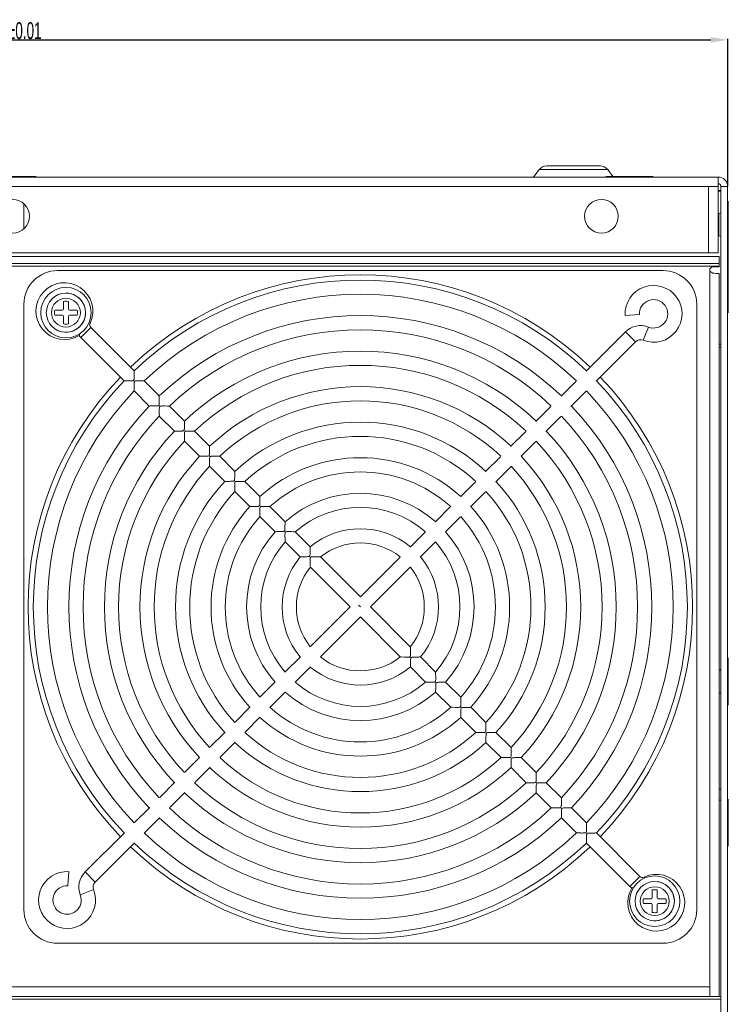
# Model space of a CAD drawing. Header units: millimetres. Extents: x -473 to 23648, y -382 to 1866.
# Tile 524 of 607: x 16576 to 16702, y 85 to 260. Entities that reach past the tile are written whole.
import ezdxf

# ---------------------------------------------------------------- set-up
doc = ezdxf.new("R2010")
doc.units = ezdxf.units.MM
doc.header["$LTSCALE"] = 80
doc.header["$PDMODE"] = 3
doc.header["$PDSIZE"] = 0.3
doc.layers.get('0').update_dxf_attribs({"linetype": 'CONTINUOUS'})
doc.layers.get('DEFPOINTS').update_dxf_attribs({"linetype": 'CONTINUOUS'})
doc.styles.get("Standard").update_dxf_attribs({"font": 'technic_.ttf', "width": 0.7})
doc.dimstyles.get("Standard").update_dxf_attribs({"dimtxt": 3, "dimasz": 3, "dimexe": 0.18, "dimexo": 0.0625, "dimgap": 0.09, "dimtad": 1, "dimdsep": 46, "dimtxsty": 'STANDARD', "dimcen": 0.09, "dimadec": 0, "dimazin": 0, "dimtol": 1, "dimtp": 0.01, "dimtm": 0.01, "dimtfac": 1, "dimtofl": 0, "dimtmove": 0, "dimatfit": 3, "dimfxl": 1, "dimtolj": 1, "dimarcsym": 0})

# ---------------------------------------------------------------- blocks, each defined once
blk = doc.blocks.new('*D119')
at = {"color": 0, "lineweight": -2, "transparency": 16777216}
for p, q in [((16446.85, 230.78), (16446.85, 257.07)), ((16449.85, 256.89), (16698.85, 256.89)), ((16701.85, 230.78), (16701.85, 257.07))]:
    blk.add_line(p, q, dxfattribs=at)
at = {"color": 0, "lineweight": 0, "transparency": 16777216}
for points in [[(16449.85, 257.39), (16449.85, 256.39), (16446.85, 256.89)], [(16698.85, 257.39), (16698.85, 256.39), (16701.85, 256.89)]]:
    blk.add_solid(points, dxfattribs=at)
at = {"layer": 'DEFPOINTS', "color": 0, "lineweight": 0, "transparency": 16777216}
for p in [(16701.85, 256.89), (16446.85, 230.72), (16701.85, 230.72)]:
    blk.add_point(p, dxfattribs=at)
at = {"color": 0, "lineweight": 0, "transparency": 16777216, "insert": (16574.35, 258.52), "char_height": 3, "attachment_point": 5}
blk.add_mtext('\\A1;255±0.01', dxfattribs=at)

msp = doc.modelspace()

# ---------------------------------------------------------------- linework, layer by layer
at = {"linetype": 'Continuous', "lineweight": 0}
for p, q in [((16667.245, 232.416), (16668.235, 233.736)), ((16680.455, 233.736), (16668.235, 233.736)), ((16679.095, 234.416), (16669.595, 234.416)), ((16681.358, 232.533), (16680.455, 233.736)), ((16448.545, 232.416), (16700.145, 232.416)), ((16570.145, 232.533), (16578.545, 232.533)), ((16578.343, 232.416), (16578.545, 232.533)), ((16680.145, 232.533), (16688.545, 232.533)), ((16680.348, 232.416), (16680.145, 232.533)), ((16688.343, 232.416), (16688.545, 232.533)), ((16700.145, 218.916), (16700.145, 232.416)), ((16448.545, 230.716), (16700.145, 230.716)), ((16698.445, 218.916), (16698.445, 230.716)), ((16700.645, 67.916), (16700.645, 230.716)), ((16700.645, 230.716), (16701.845, 230.716)), ((16701.845, 67.916), (16701.845, 230.716)), ((16700.595, 230.016), (16700.145, 230.016)), ((16700.145, 229.87), (16700.595, 229.87)), ((16576.345, 223.27), (16576.345, 227.562)), ((16701.845, 227.914), (16701.962, 228.116)), ((16701.962, 208.216), (16701.962, 228.116)), ((16700.145, 225.916), (16700.262, 225.916)), ((16700.262, 221.916), (16700.262, 225.916)), ((16700.145, 221.916), (16700.262, 221.916)), ((16701.845, 219.918), (16701.962, 219.716)), ((16448.345, 218.216), (16700.345, 218.216)), ((16448.545, 218.916), (16700.145, 218.916)), ((16700.345, 218.216), (16700.345, 217.016)), ((16448.345, 217.016), (16700.345, 217.016)), ((16448.345, 216.516), (16700.345, 216.516)), ((16700.345, 216.416), (16699.245, 216.416)), ((16700.345, 216.416), (16700.345, 217.016)), ((16690.345, 215.716), (16582.345, 215.716)), ((16698.645, 86.216), (16698.645, 215.816)), ((16700.345, 215.216), (16699.715, 215.216)), ((16700.345, 215.216), (16700.345, 86.216)), ((16701.845, 212.085), (16701.962, 211.883)), ((16576.345, 209.716), (16576.345, 101.716)), ((16696.345, 101.716), (16696.345, 209.716)), ((16701.845, 208.418), (16701.962, 208.216)), ((16700.595, 202.581), (16700.345, 202.581)), ((16700.595, 202.083), (16700.345, 202.083)), ((16701.845, 146.414), (16701.962, 146.616)), ((16701.962, 138.216), (16701.962, 146.616)), ((16701.845, 138.418), (16701.962, 138.216)), ((16700.595, 123.216), (16700.345, 123.216)), ((16700.595, 121.216), (16700.345, 121.216)), ((16701.845, 121.214), (16701.962, 121.416)), ((16701.962, 113.016), (16701.962, 121.416)), ((16701.845, 113.218), (16701.962, 113.016)), ((16582.345, 95.716), (16690.345, 95.716)), ((16450.045, 87.916), (16698.645, 87.916)), ((16448.345, 86.216), (16700.345, 86.216)), ((16700.345, 86.216), (16700.595, 86.216)), ((16700.595, 85.716), (16448.095, 85.716))]:
    msp.add_line(p, q, dxfattribs=at)
at = {"color": 0, "linetype": 'Continuous', "lineweight": 0}
for p, q in [((16698.645, 86.216), (16698.645, 215.816)), ((16576.345, 209.716), (16576.345, 101.716)), ((16583.405, 208.856), (16583.405, 210.218)), ((16584.285, 210.218), (16584.285, 208.856)), ((16696.345, 101.716), (16696.345, 209.716)), ((16581.843, 208.656), (16583.205, 208.656)), ((16583.205, 207.776), (16581.843, 207.776)), ((16583.405, 206.214), (16583.405, 207.576)), ((16584.285, 207.576), (16584.285, 206.214)), ((16584.485, 208.656), (16585.848, 208.656)), ((16585.848, 207.776), (16584.485, 207.776)), ((16686.108, 207.863), (16683.577, 207.715)), ((16588.272, 205.582), (16586.479, 203.789)), ((16588.148, 206.304), (16587.938, 206.404)), ((16596.016, 197.838), (16588.272, 205.582)), ((16687.713, 205.65), (16686.787, 203.289)), ((16585.696, 205.168), (16585.649, 205.242)), ((16586.304, 204.217), (16586.187, 204.4)), ((16586.479, 203.789), (16594.223, 196.045)), ((16683.635, 204.799), (16676.623, 197.786)), ((16683.635, 204.799), (16685.428, 203.006)), ((16678.416, 195.994), (16685.428, 203.006)), ((16597.501, 196.044), (16597.045, 196.051)), ((16600.499, 193.355), (16597.809, 196.045)), ((16674.83, 195.994), (16672.168, 193.332)), ((16596.017, 194.252), (16598.707, 191.562)), ((16673.9, 191.478), (16676.623, 194.201)), ((16601.961, 191.561), (16601.469, 191.569)), ((16604.983, 188.871), (16602.293, 191.561)), ((16670.32, 191.484), (16667.638, 188.801)), ((16600.5, 189.769), (16603.19, 187.078)), ((16669.431, 187.009), (16672.113, 189.691)), ((16606.444, 187.078), (16605.952, 187.087)), ((16609.467, 184.387), (16606.777, 187.078)), ((16665.849, 187.013), (16663.146, 184.31)), ((16604.984, 185.285), (16607.674, 182.594)), ((16665.006, 182.584), (16667.642, 185.22)), ((16608.118, 182.604), (16608.556, 182.605)), ((16610.928, 182.594), (16610.435, 182.604)), ((16613.952, 179.902), (16611.261, 182.593)), ((16661.357, 182.521), (16658.685, 179.849)), ((16609.468, 180.8), (16612.159, 178.109)), ((16660.478, 178.056), (16663.217, 180.795)), ((16612.601, 178.12), (16613.038, 178.122)), ((16618.438, 175.416), (16615.746, 178.108)), ((16656.892, 178.056), (16654.243, 175.406)), ((16613.954, 176.315), (16616.645, 173.623)), ((16655.981, 173.559), (16658.685, 176.263)), ((16617.085, 173.636), (16617.521, 173.639)), ((16622.927, 170.927), (16620.233, 173.621)), ((16652.442, 173.606), (16649.737, 170.901)), ((16618.441, 171.828), (16621.134, 169.134)), ((16651.53, 169.108), (16654.193, 171.771)), ((16627.422, 166.432), (16624.724, 169.13)), ((16647.917, 169.081), (16645.221, 166.385)), ((16622.931, 167.338), (16625.629, 164.639)), ((16647.014, 164.592), (16649.734, 167.312)), ((16629.04, 164.636), (16628.541, 164.659)), ((16636.345, 157.509), (16629.224, 164.63)), ((16643.428, 164.592), (16636.345, 157.509)), ((16627.431, 162.838), (16634.552, 155.716)), ((16638.138, 155.716), (16645.221, 162.799)), ((16634.552, 155.716), (16627.469, 148.633)), ((16636.003, 156.059), (16636.345, 155.716)), ((16636.003, 156.059), (16636.345, 155.716)), ((16645.26, 148.595), (16638.138, 155.716)), ((16629.262, 146.84), (16636.345, 153.923)), ((16636.345, 153.923), (16643.467, 146.802)), ((16625.677, 146.84), (16622.957, 144.12)), ((16643.655, 146.796), (16644.158, 146.772)), ((16646.621, 146.771), (16646.182, 146.762)), ((16649.76, 144.095), (16647.062, 146.793)), ((16624.774, 142.351), (16627.469, 145.047)), ((16645.269, 145), (16647.967, 142.302)), ((16621.161, 142.324), (16618.498, 139.661)), ((16648.285, 142.296), (16648.749, 142.281)), ((16654.25, 139.604), (16651.556, 142.298)), ((16620.248, 137.826), (16622.954, 140.532)), ((16649.764, 140.505), (16652.457, 137.811)), ((16616.709, 137.873), (16614.005, 135.169)), ((16652.772, 137.808), (16653.233, 137.796)), ((16658.737, 135.117), (16656.045, 137.809)), ((16615.798, 133.376), (16618.448, 136.026)), ((16654.252, 136.016), (16656.944, 133.324)), ((16612.213, 133.376), (16609.474, 130.637)), ((16657.256, 133.323), (16657.716, 133.312)), ((16663.222, 130.632), (16660.531, 133.323)), ((16611.334, 128.912), (16614.005, 131.583)), ((16658.739, 131.53), (16661.43, 128.839)), ((16607.685, 128.848), (16605.048, 126.212)), ((16661.74, 128.838), (16662.199, 128.829)), ((16667.707, 126.147), (16665.016, 128.838)), ((16606.841, 124.419), (16609.545, 127.123)), ((16663.223, 127.045), (16665.914, 124.355)), ((16603.26, 124.424), (16600.578, 121.741)), ((16666.223, 124.355), (16666.681, 124.346)), ((16672.191, 121.664), (16669.5, 124.354)), ((16602.37, 119.948), (16605.053, 122.631)), ((16667.708, 122.561), (16670.398, 119.871)), ((16598.791, 119.954), (16596.068, 117.231)), ((16670.706, 119.871), (16671.164, 119.864)), ((16676.674, 117.18), (16673.984, 119.87)), ((16597.861, 115.439), (16600.522, 118.1)), ((16672.191, 118.077), (16674.881, 115.387)), ((16594.275, 115.439), (16587.263, 108.426)), ((16675.193, 115.388), (16675.655, 115.381)), ((16686.212, 107.643), (16678.467, 115.387)), ((16589.056, 106.634), (16596.068, 113.646)), ((16676.674, 113.594), (16684.419, 105.85)), ((16584.199, 105.953), (16584.346, 108.485)), ((16587.263, 108.426), (16589.056, 106.634)), ((16686.212, 107.643), (16684.419, 105.85)), ((16686.933, 107.519), (16687.023, 107.33)), ((16684.846, 105.675), (16685.019, 105.564)), ((16586.412, 104.348), (16588.772, 105.274)), ((16685.797, 105.067), (16685.857, 105.028)), ((16686.843, 103.656), (16688.205, 103.656)), ((16688.405, 103.856), (16688.405, 105.218)), ((16689.285, 105.218), (16689.285, 103.856)), ((16689.485, 103.656), (16690.848, 103.656)), ((16688.205, 102.776), (16686.843, 102.776)), ((16688.405, 101.214), (16688.405, 102.576)), ((16689.285, 102.576), (16689.285, 101.214)), ((16690.848, 102.776), (16689.485, 102.776)), ((16582.345, 95.716), (16690.345, 95.716))]:
    msp.add_line(p, q, dxfattribs=at)
at = {"linetype": 'Continuous', "lineweight": 0}
for points in [[(16698.645, 215.816), (16698.693, 215.645), (16698.824, 215.496)], [(16698.824, 215.496), (16699.008, 215.378), (16699.227, 215.292), (16699.467, 215.237), (16699.715, 215.216)]]:
    msp.add_lwpolyline(points, dxfattribs=at)
at = {"color": 0, "linetype": 'Continuous', "lineweight": 0}
for points in [[(16594.669, 196.053), (16594.966, 196.052), (16595.107, 196.052), (16595.238, 196.054), (16595.36, 196.056), (16595.475, 196.06), (16595.582, 196.064), (16595.681, 196.07), (16595.773, 196.08), (16595.857, 196.098), (16595.927, 196.137), (16595.965, 196.208), (16595.982, 196.292), (16595.991, 196.38), (16595.997, 196.476), (16596.002, 196.58), (16596.005, 196.694), (16596.008, 196.819), (16596.009, 196.954), (16596.009, 197.095)], [(16596.009, 197.095), (16596.008, 197.393), (16596.009, 197.542), (16596.011, 197.68), (16596.014, 197.79), (16596.016, 197.838)], [(16594.223, 196.045), (16594.271, 196.047), (16594.38, 196.051), (16594.519, 196.052), (16594.669, 196.053)], [(16597.045, 196.051), (16596.902, 196.052), (16596.767, 196.052), (16596.643, 196.051), (16596.527, 196.048), (16596.418, 196.044), (16596.317, 196.038), (16596.223, 196.027), (16596.138, 196.006), (16596.074, 195.959), (16596.043, 195.883), (16596.029, 195.796), (16596.021, 195.704), (16596.016, 195.608), (16596.012, 195.503), (16596.01, 195.39), (16596.009, 195.268), (16596.009, 195.136), (16596.011, 194.996), (16596.016, 194.7)], [(16597.809, 196.045), (16597.759, 196.044), (16597.644, 196.043), (16597.501, 196.044)], [(16596.016, 194.7), (16596.018, 194.55), (16596.019, 194.411), (16596.018, 194.3), (16596.017, 194.252)], [(16600.492, 192.616), (16600.491, 192.912), (16600.492, 193.061), (16600.494, 193.198), (16600.497, 193.308), (16600.499, 193.355)], [(16598.707, 191.562), (16598.754, 191.564), (16598.864, 191.567), (16599.002, 191.57), (16599.152, 191.57)], [(16599.152, 191.57), (16599.45, 191.57), (16599.591, 191.57), (16599.723, 191.572), (16599.846, 191.574), (16599.961, 191.578), (16600.068, 191.582), (16600.168, 191.589), (16600.259, 191.598), (16600.342, 191.616), (16600.411, 191.657), (16600.448, 191.729), (16600.464, 191.812), (16600.473, 191.901), (16600.479, 191.997), (16600.484, 192.101), (16600.487, 192.216), (16600.49, 192.34), (16600.491, 192.474), (16600.492, 192.616)], [(16601.469, 191.569), (16601.317, 191.57), (16601.174, 191.569), (16601.042, 191.567), (16600.92, 191.563), (16600.806, 191.556), (16600.701, 191.544), (16600.604, 191.517), (16600.538, 191.443), (16600.513, 191.336), (16600.503, 191.217), (16600.496, 191.086), (16600.493, 190.946), (16600.491, 190.797), (16600.492, 190.638), (16600.494, 190.47)], [(16602.293, 191.561), (16602.239, 191.56), (16602.115, 191.56), (16601.961, 191.561)], [(16600.494, 190.47), (16600.5, 190.119), (16600.502, 189.955), (16600.501, 189.825), (16600.5, 189.769)], [(16603.635, 187.087), (16603.933, 187.087), (16604.073, 187.088), (16604.205, 187.089), (16604.328, 187.092), (16604.443, 187.095), (16604.55, 187.1), (16604.65, 187.107), (16604.741, 187.116), (16604.824, 187.134), (16604.893, 187.175), (16604.93, 187.247), (16604.946, 187.33), (16604.956, 187.419), (16604.962, 187.515), (16604.966, 187.619), (16604.97, 187.733), (16604.972, 187.858), (16604.974, 187.992), (16604.974, 188.429)], [(16604.974, 188.429), (16604.975, 188.578), (16604.977, 188.715), (16604.981, 188.824), (16604.983, 188.871)], [(16603.19, 187.078), (16603.238, 187.081), (16603.347, 187.084), (16603.485, 187.086), (16603.635, 187.087)], [(16605.952, 187.087), (16605.799, 187.088), (16605.656, 187.087), (16605.524, 187.085), (16605.402, 187.081), (16605.288, 187.074), (16605.183, 187.062), (16605.086, 187.034), (16605.02, 186.961), (16604.996, 186.854), (16604.985, 186.734), (16604.979, 186.604), (16604.975, 186.464), (16604.974, 186.315), (16604.974, 186.156), (16604.977, 185.987)], [(16606.777, 187.078), (16606.723, 187.077), (16606.599, 187.076), (16606.444, 187.078)], [(16604.977, 185.987), (16604.983, 185.636), (16604.985, 185.472), (16604.985, 185.341), (16604.984, 185.285)], [(16608.556, 182.605), (16608.688, 182.607), (16608.811, 182.609), (16608.925, 182.613), (16609.032, 182.618), (16609.132, 182.624), (16609.223, 182.634), (16609.306, 182.652), (16609.375, 182.693), (16609.412, 182.764), (16609.429, 182.848), (16609.438, 182.937), (16609.444, 183.032), (16609.448, 183.137), (16609.452, 183.251), (16609.455, 183.375), (16609.456, 183.509), (16609.457, 183.946)], [(16609.457, 183.946), (16609.459, 184.095), (16609.461, 184.232), (16609.465, 184.34), (16609.467, 184.387)], [(16607.674, 182.594), (16607.721, 182.597), (16607.83, 182.6), (16607.968, 182.603), (16608.118, 182.604)], [(16610.435, 182.604), (16610.282, 182.605), (16610.139, 182.605), (16610.007, 182.602), (16609.885, 182.598), (16609.77, 182.592), (16609.665, 182.58), (16609.568, 182.552), (16609.502, 182.479), (16609.478, 182.371), (16609.467, 182.252), (16609.461, 182.121), (16609.458, 181.981), (16609.456, 181.832), (16609.457, 181.673), (16609.46, 181.504)], [(16609.46, 181.504), (16609.467, 181.152), (16609.469, 180.988), (16609.469, 180.857), (16609.468, 180.8)], [(16611.261, 182.593), (16611.207, 182.592), (16611.083, 182.592), (16610.928, 182.594)], [(16613.038, 178.122), (16613.17, 178.124), (16613.293, 178.127), (16613.407, 178.131), (16613.515, 178.136), (16613.614, 178.142), (16613.705, 178.152), (16613.788, 178.17), (16613.857, 178.211), (16613.894, 178.282), (16613.911, 178.366), (16613.92, 178.454), (16613.926, 178.55), (16613.931, 178.654), (16613.935, 178.768), (16613.937, 178.893), (16613.939, 179.027), (16613.941, 179.463)], [(16613.941, 179.463), (16613.943, 179.611), (16613.945, 179.747), (16613.949, 179.856), (16613.952, 179.902)], [(16612.159, 178.109), (16612.206, 178.112), (16612.314, 178.116), (16612.452, 178.119), (16612.601, 178.12)], [(16615.412, 178.11), (16615.079, 178.118), (16614.918, 178.121), (16614.764, 178.123), (16614.621, 178.122), (16614.489, 178.12), (16614.367, 178.116), (16614.253, 178.11), (16614.147, 178.098), (16614.05, 178.07), (16613.984, 177.997), (16613.96, 177.889), (16613.949, 177.77), (16613.943, 177.639), (16613.94, 177.499), (16613.939, 177.349), (16613.94, 177.19), (16613.943, 177.021)], [(16615.746, 178.108), (16615.692, 178.107), (16615.567, 178.108), (16615.412, 178.11)], [(16613.943, 177.021), (16613.951, 176.668), (16613.954, 176.503), (16613.954, 176.372), (16613.954, 176.315)], [(16617.521, 173.639), (16617.653, 173.641), (16617.776, 173.644), (16617.89, 173.648), (16617.997, 173.653), (16618.096, 173.66), (16618.187, 173.67), (16618.271, 173.688), (16618.339, 173.728), (16618.376, 173.8), (16618.393, 173.883), (16618.402, 173.972), (16618.408, 174.067), (16618.413, 174.171), (16618.417, 174.285), (16618.42, 174.41), (16618.423, 174.543), (16618.426, 174.979)], [(16618.426, 174.979), (16618.428, 175.126), (16618.431, 175.262), (16618.435, 175.37), (16618.438, 175.416)], [(16616.645, 173.623), (16616.692, 173.626), (16616.8, 173.63), (16616.936, 173.634), (16617.085, 173.636)], [(16619.897, 173.625), (16619.563, 173.634), (16619.401, 173.637), (16619.248, 173.639), (16619.104, 173.639), (16618.972, 173.638), (16618.849, 173.634), (16618.735, 173.627), (16618.629, 173.616), (16618.532, 173.588), (16618.466, 173.514), (16618.442, 173.407), (16618.431, 173.287), (16618.426, 173.156), (16618.423, 173.016), (16618.422, 172.866), (16618.423, 172.706), (16618.427, 172.537)], [(16618.427, 172.537), (16618.436, 172.183), (16618.44, 172.017), (16618.441, 171.885), (16618.441, 171.828)], [(16620.233, 173.621), (16620.178, 173.62), (16620.053, 173.622), (16619.897, 173.625)], [(16622.908, 170.17), (16622.911, 170.473), (16622.914, 170.626), (16622.918, 170.767), (16622.924, 170.879), (16622.927, 170.927)], [(16621.134, 169.134), (16621.183, 169.138), (16621.295, 169.143), (16621.437, 169.147), (16621.59, 169.15)], [(16621.59, 169.15), (16621.894, 169.154), (16622.037, 169.156), (16622.171, 169.159), (16622.295, 169.162), (16622.41, 169.167), (16622.518, 169.173), (16622.617, 169.181), (16622.708, 169.194), (16622.788, 169.221), (16622.844, 169.28), (16622.869, 169.363), (16622.881, 169.452), (16622.889, 169.548), (16622.894, 169.652), (16622.899, 169.766), (16622.903, 169.891), (16622.906, 170.027), (16622.908, 170.17)], [(16624.384, 169.137), (16624.048, 169.148), (16623.886, 169.153), (16623.731, 169.156), (16623.588, 169.156), (16623.455, 169.155), (16623.332, 169.151), (16623.218, 169.145), (16623.112, 169.134), (16623.014, 169.106), (16622.948, 169.032), (16622.924, 168.924), (16622.914, 168.804), (16622.908, 168.673), (16622.906, 168.532), (16622.905, 168.382), (16622.907, 168.222), (16622.912, 168.052), (16622.924, 167.696)], [(16624.724, 169.13), (16624.668, 169.13), (16624.542, 169.133), (16624.384, 169.137)], [(16622.924, 167.696), (16622.928, 167.529), (16622.931, 167.396), (16622.931, 167.338)], [(16626.089, 164.661), (16626.399, 164.668), (16626.544, 164.671), (16626.681, 164.675), (16626.806, 164.68), (16626.922, 164.686), (16627.029, 164.692), (16627.129, 164.702), (16627.223, 164.72), (16627.304, 164.765), (16627.345, 164.851), (16627.362, 164.955), (16627.372, 165.071), (16627.379, 165.196), (16627.385, 165.33), (16627.389, 165.472), (16627.393, 165.624)], [(16627.393, 165.624), (16627.4, 165.947), (16627.404, 166.11), (16627.41, 166.261), (16627.418, 166.381), (16627.422, 166.432)], [(16625.629, 164.639), (16625.678, 164.644), (16625.79, 164.65), (16625.934, 164.657), (16626.089, 164.661)], [(16628.541, 164.659), (16628.377, 164.666), (16628.222, 164.67), (16628.078, 164.672), (16627.945, 164.671), (16627.821, 164.669), (16627.704, 164.663), (16627.595, 164.652), (16627.499, 164.625), (16627.436, 164.562), (16627.411, 164.473), (16627.4, 164.378), (16627.394, 164.277), (16627.391, 164.168), (16627.39, 164.05), (16627.39, 163.923), (16627.393, 163.785), (16627.397, 163.637), (16627.404, 163.482), (16627.419, 163.162)], [(16629.224, 164.63), (16629.168, 164.632), (16629.04, 164.636)], [(16627.419, 163.162), (16627.425, 163.012), (16627.43, 162.891), (16627.431, 162.838)], [(16644.158, 146.772), (16644.321, 146.766), (16644.475, 146.762), (16644.617, 146.76), (16644.749, 146.761), (16644.872, 146.764), (16644.987, 146.769), (16645.094, 146.78), (16645.189, 146.806), (16645.253, 146.867), (16645.279, 146.954), (16645.29, 147.048), (16645.296, 147.149), (16645.299, 147.257), (16645.301, 147.375), (16645.301, 147.503), (16645.298, 147.642), (16645.294, 147.79), (16645.287, 147.944), (16645.272, 148.265)], [(16645.272, 148.265), (16645.265, 148.416), (16645.261, 148.54), (16645.26, 148.595)], [(16643.467, 146.802), (16643.524, 146.801), (16643.655, 146.796)], [(16646.182, 146.762), (16646.048, 146.758), (16645.925, 146.754), (16645.812, 146.749), (16645.708, 146.743), (16645.612, 146.735), (16645.522, 146.724), (16645.437, 146.702), (16645.373, 146.649), (16645.342, 146.566), (16645.329, 146.476), (16645.32, 146.379), (16645.314, 146.275), (16645.308, 146.16), (16645.304, 146.035), (16645.3, 145.9), (16645.29, 145.451)], [(16647.062, 146.793), (16647.015, 146.789), (16646.907, 146.782), (16646.77, 146.776), (16646.621, 146.771)], [(16645.29, 145.451), (16645.286, 145.299), (16645.28, 145.158), (16645.273, 145.048), (16645.269, 145)], [(16649.766, 143.784), (16649.762, 143.928), (16649.76, 144.044), (16649.76, 144.095)], [(16647.967, 142.302), (16648.019, 142.302), (16648.138, 142.3), (16648.285, 142.296)], [(16648.749, 142.281), (16648.892, 142.277), (16649.027, 142.276), (16649.151, 142.276), (16649.267, 142.278), (16649.376, 142.282), (16649.476, 142.287), (16649.568, 142.297), (16649.651, 142.315), (16649.718, 142.358), (16649.753, 142.433), (16649.768, 142.521), (16649.776, 142.613), (16649.781, 142.71), (16649.784, 142.816), (16649.785, 142.93), (16649.785, 143.055), (16649.784, 143.189), (16649.78, 143.331), (16649.766, 143.784)], [(16651.556, 142.298), (16651.502, 142.294), (16651.379, 142.289), (16651.223, 142.284), (16651.057, 142.281), (16650.89, 142.28), (16650.728, 142.278), (16650.574, 142.275), (16650.431, 142.271), (16650.299, 142.266), (16650.177, 142.259), (16650.063, 142.25), (16649.957, 142.232), (16649.867, 142.184), (16649.825, 142.084), (16649.808, 141.966), (16649.799, 141.836), (16649.793, 141.694), (16649.788, 141.544), (16649.784, 141.384), (16649.781, 141.036)], [(16649.781, 141.036), (16649.778, 140.858), (16649.773, 140.693), (16649.767, 140.562), (16649.764, 140.505)], [(16653.233, 137.796), (16653.376, 137.793), (16653.51, 137.793), (16653.634, 137.793), (16653.75, 137.795), (16653.858, 137.799), (16653.958, 137.805), (16654.05, 137.815), (16654.133, 137.833), (16654.2, 137.876), (16654.235, 137.951), (16654.25, 138.038), (16654.258, 138.13), (16654.263, 138.227), (16654.267, 138.332), (16654.268, 138.447), (16654.269, 138.571), (16654.268, 138.705), (16654.265, 138.847)], [(16654.265, 138.847), (16654.253, 139.297), (16654.251, 139.439), (16654.25, 139.554), (16654.25, 139.604)], [(16652.457, 137.811), (16652.509, 137.812), (16652.626, 137.811), (16652.772, 137.808)], [(16655.212, 137.794), (16655.058, 137.791), (16654.914, 137.788), (16654.782, 137.783), (16654.659, 137.777), (16654.545, 137.768), (16654.439, 137.75), (16654.349, 137.701), (16654.307, 137.602), (16654.291, 137.483), (16654.282, 137.352), (16654.276, 137.211), (16654.271, 137.06), (16654.268, 136.899), (16654.266, 136.551)], [(16656.045, 137.809), (16655.991, 137.806), (16655.866, 137.801), (16655.71, 137.798), (16655.542, 137.796), (16655.212, 137.794)], [(16654.266, 136.551), (16654.264, 136.372), (16654.261, 136.205), (16654.256, 136.073), (16654.252, 136.016)], [(16657.716, 133.312), (16657.859, 133.31), (16657.993, 133.31), (16658.117, 133.311), (16658.232, 133.313), (16658.34, 133.317), (16658.44, 133.323), (16658.532, 133.332), (16658.615, 133.351), (16658.682, 133.394), (16658.717, 133.468), (16658.732, 133.556), (16658.741, 133.647), (16658.746, 133.745), (16658.749, 133.85), (16658.751, 133.964), (16658.752, 134.088), (16658.751, 134.221), (16658.749, 134.363), (16658.742, 134.662)], [(16658.742, 134.662), (16658.739, 134.813), (16658.737, 134.954), (16658.736, 135.067), (16658.737, 135.117)], [(16656.944, 133.324), (16656.995, 133.325), (16657.111, 133.325), (16657.256, 133.323)], [(16658.75, 132.067), (16658.749, 131.887), (16658.746, 131.72), (16658.742, 131.588), (16658.739, 131.53)], [(16659.695, 133.31), (16659.541, 133.309), (16659.397, 133.305), (16659.265, 133.301), (16659.142, 133.295), (16659.027, 133.285), (16658.921, 133.268), (16658.831, 133.219), (16658.789, 133.119), (16658.773, 133.001), (16658.764, 132.87), (16658.758, 132.728), (16658.754, 132.577), (16658.751, 132.416), (16658.75, 132.067)], [(16660.531, 133.323), (16660.477, 133.32), (16660.351, 133.316), (16660.194, 133.313), (16660.026, 133.311), (16659.695, 133.31)], [(16662.199, 128.829), (16662.342, 128.827), (16662.475, 128.827), (16662.599, 128.828), (16662.715, 128.831), (16662.822, 128.835), (16662.923, 128.841), (16663.014, 128.85), (16663.097, 128.869), (16663.164, 128.912), (16663.199, 128.986), (16663.215, 129.074), (16663.223, 129.165), (16663.228, 129.262), (16663.231, 129.367), (16663.234, 129.481), (16663.234, 129.605), (16663.234, 129.739), (16663.232, 129.88), (16663.226, 130.178)], [(16663.226, 130.178), (16663.223, 130.329), (16663.221, 130.469), (16663.222, 130.582), (16663.222, 130.632)], [(16661.43, 128.839), (16661.48, 128.84), (16661.596, 128.84), (16661.74, 128.838)], [(16664.178, 128.828), (16664.024, 128.826), (16663.88, 128.823), (16663.747, 128.818), (16663.624, 128.812), (16663.51, 128.803), (16663.404, 128.786), (16663.313, 128.737), (16663.271, 128.637), (16663.255, 128.519), (16663.246, 128.387), (16663.24, 128.245), (16663.237, 128.094), (16663.234, 127.933), (16663.234, 127.762), (16663.234, 127.583), (16663.233, 127.404), (16663.23, 127.236), (16663.226, 127.103), (16663.223, 127.045)], [(16665.016, 128.838), (16664.961, 128.835), (16664.835, 128.831), (16664.678, 128.829), (16664.51, 128.828), (16664.178, 128.828)], [(16666.681, 124.346), (16666.824, 124.345), (16666.958, 124.345), (16667.081, 124.346), (16667.197, 124.348), (16667.305, 124.352), (16667.405, 124.358), (16667.496, 124.368), (16667.579, 124.387), (16667.646, 124.43), (16667.681, 124.504), (16667.697, 124.591), (16667.705, 124.683), (16667.71, 124.78), (16667.714, 124.885), (16667.716, 124.999), (16667.717, 125.123), (16667.717, 125.256), (16667.715, 125.397), (16667.709, 125.695)], [(16667.709, 125.695), (16667.707, 125.845), (16667.705, 125.986), (16667.706, 126.098), (16667.707, 126.147)], [(16665.914, 124.355), (16665.964, 124.356), (16666.08, 124.356), (16666.223, 124.355)], [(16668.661, 124.345), (16668.506, 124.343), (16668.362, 124.34), (16668.229, 124.336), (16668.106, 124.33), (16667.992, 124.321), (16667.886, 124.304), (16667.795, 124.255), (16667.753, 124.155), (16667.737, 124.036), (16667.728, 123.905), (16667.723, 123.763), (16667.719, 123.612), (16667.717, 123.45), (16667.716, 123.279), (16667.717, 123.1), (16667.716, 122.92), (16667.714, 122.752), (16667.71, 122.619), (16667.708, 122.561)], [(16669.5, 124.354), (16669.445, 124.351), (16669.319, 124.348), (16669.162, 124.345), (16668.993, 124.345), (16668.661, 124.345)], [(16672.192, 121.212), (16672.19, 121.362), (16672.189, 121.502), (16672.19, 121.615), (16672.191, 121.664)], [(16670.398, 119.871), (16670.448, 119.872), (16670.563, 119.873), (16670.706, 119.871)], [(16671.164, 119.864), (16671.306, 119.862), (16671.44, 119.862), (16671.564, 119.863), (16671.679, 119.866), (16671.787, 119.87), (16671.887, 119.876), (16671.978, 119.886), (16672.062, 119.905), (16672.128, 119.948), (16672.163, 120.022), (16672.179, 120.109), (16672.187, 120.201), (16672.192, 120.298), (16672.196, 120.403), (16672.198, 120.517), (16672.199, 120.64), (16672.199, 120.773), (16672.197, 120.915), (16672.192, 121.212)], [(16673.144, 119.862), (16672.989, 119.861), (16672.844, 119.858), (16672.712, 119.854), (16672.588, 119.848), (16672.474, 119.839), (16672.368, 119.821), (16672.278, 119.773), (16672.235, 119.673), (16672.219, 119.554), (16672.211, 119.423), (16672.205, 119.28), (16672.201, 119.129), (16672.199, 118.968), (16672.199, 118.796), (16672.199, 118.618), (16672.199, 118.437), (16672.197, 118.269), (16672.194, 118.135), (16672.191, 118.077)], [(16673.984, 119.87), (16673.929, 119.868), (16673.802, 119.864), (16673.645, 119.862), (16673.476, 119.862), (16673.144, 119.862)], [(16675.655, 115.381), (16675.799, 115.38), (16675.934, 115.38), (16676.059, 115.381), (16676.175, 115.384), (16676.284, 115.389), (16676.386, 115.396), (16676.48, 115.407), (16676.563, 115.431), (16676.622, 115.482), (16676.65, 115.56), (16676.663, 115.646), (16676.67, 115.737), (16676.675, 115.834), (16676.679, 115.939), (16676.681, 116.052), (16676.682, 116.174), (16676.681, 116.306), (16676.68, 116.446), (16676.675, 116.739)], [(16676.675, 116.739), (16676.673, 116.886), (16676.672, 117.023), (16676.673, 117.133), (16676.674, 117.18)], [(16674.881, 115.387), (16674.932, 115.389), (16675.048, 115.389), (16675.193, 115.388)], [(16676.682, 114.339), (16676.682, 114.041), (16676.682, 113.891), (16676.68, 113.752), (16676.677, 113.642), (16676.674, 113.594)], [(16678.023, 115.379), (16677.726, 115.38), (16677.585, 115.38), (16677.453, 115.378), (16677.33, 115.376), (16677.215, 115.373), (16677.108, 115.368), (16677.008, 115.362), (16676.916, 115.352), (16676.832, 115.334), (16676.763, 115.294), (16676.725, 115.222), (16676.708, 115.138), (16676.699, 115.049), (16676.693, 114.954), (16676.689, 114.85), (16676.686, 114.737), (16676.683, 114.614), (16676.682, 114.48), (16676.682, 114.339)], [(16678.467, 115.387), (16678.42, 115.385), (16678.31, 115.382), (16678.172, 115.38), (16678.023, 115.379)]]:
    msp.add_lwpolyline(points, dxfattribs=at)
at = {"linetype": 'Continuous', "lineweight": 0}
for centre in [(16574.345, 225.416), (16679.345, 225.416)]:
    msp.add_circle(centre, 3, dxfattribs=at)
at = {"color": 0, "linetype": 'Continuous', "lineweight": 0}
for centre, radius in [((16583.845, 208.216), 4.5), ((16583.845, 208.216), 3.5), ((16583.845, 208.216), 2.571), ((16688.845, 103.216), 4.5), ((16688.845, 103.216), 3.5), ((16688.845, 103.216), 2.571)]:
    msp.add_circle(centre, radius, dxfattribs=at)
at = {"linetype": 'Continuous', "lineweight": 0}
for centre, radius, start, end in [((16669.595, 232.716), 1.7, 90, 143.1301), ((16679.095, 232.716), 1.7, 36.8699, 90), ((16700.145, 230.716), 1.7, 0, 90), ((16700.145, 230.716), 0.5, 0, 90), ((16700.262, 226.661), 0.744, 270, 301.16311), ((16700.262, 221.172), 0.744, 58.83689, 90), ((16699.245, 215.816), 0.6, 90, 180), ((16582.345, 209.716), 6, 90, 180), ((16690.345, 209.716), 6, 0, 90), ((16700.262, 145.161), 0.744, 276.45544, 301.16311), ((16700.262, 139.672), 0.744, 58.83689, 83.54456), ((16582.345, 101.716), 6, 180, 270), ((16690.345, 101.716), 6, 270, 0)]:
    msp.add_arc(centre, radius, start, end, dxfattribs=at)
at = {"color": 0, "linetype": 'Continuous', "lineweight": 0}
for centre, radius, start, end in [((16582.345, 209.716), 6, 90, 180), ((16636.345, 155.716), 59.25, 46.24779, 133.74856), ((16690.345, 209.716), 6, 0, 90), ((16583.572, 208.489), 5.071, 334.47122, 301.00677), ((16636.345, 155.716), 58.315, 46.24944, 133.75434), ((16688.639, 208.01), 5.071, 248.57818, 183.3308), ((16583.845, 208.216), 3.5, 258.54069, 90), ((16636.345, 155.716), 55.78, 46.30623, 133.69771), ((16583.845, 208.216), 2.05, 77.60594, 102.39406), ((16688.639, 208.01), 2.535, 248.57818, 183.3308), ((16583.845, 208.216), 2.05, 167.60594, 192.39406), ((16583.205, 208.856), 0.2, 270, 0), ((16583.205, 207.576), 0.2, 0, 90), ((16584.485, 208.856), 0.2, 180, 270), ((16584.485, 207.576), 0.2, 90, 180), ((16583.845, 208.216), 2.05, 347.60594, 12.39406), ((16636.345, 155.716), 51.977, 46.39708, 133.6024), ((16583.845, 208.216), 2.05, 257.60594, 282.39406), ((16588.72, 206.031), 0.634, 154.47122, 225), ((16686.324, 202.109), 3.803, 68.57818, 135), ((16588.72, 206.031), 3.169, 216.6169, 225), ((16636.345, 155.716), 49.441, 46.47037, 133.53072), ((16686.324, 202.109), 1.268, 68.57818, 135), ((16636.345, 155.716), 45.638, 46.5929, 133.40825), ((16636.345, 155.716), 43.103, 46.6866, 133.31459), ((16636.345, 155.716), 59.25, 136.19829, 223.80113), ((16636.345, 155.716), 58.315, 136.24566, 223.75056), ((16636.345, 155.716), 39.3, 46.85427, 133.15143), ((16636.345, 155.716), 58.315, 316.24566, 43.75056), ((16636.345, 155.716), 59.25, 316.19829, 43.80113), ((16636.345, 155.716), 55.78, 136.30229, 223.69377), ((16636.345, 155.716), 55.78, 316.30229, 43.69377), ((16636.345, 155.716), 51.977, 136.3976, 223.59836), ((16636.345, 155.716), 36.764, 46.98194, 133.02389), ((16636.345, 155.716), 51.977, 316.3976, 43.59836), ((16636.345, 155.716), 49.441, 136.46928, 223.52963), ((16636.345, 155.716), 49.441, 316.46928, 43.52963), ((16636.345, 155.716), 32.961, 47.21277, 132.79577), ((16636.345, 155.716), 45.638, 136.59175, 223.4071), ((16636.345, 155.716), 45.638, 316.59175, 43.4071), ((16636.345, 155.716), 43.103, 136.68541, 223.3134), ((16636.345, 155.716), 30.425, 47.39717, 132.61198), ((16636.345, 155.716), 43.103, 316.68541, 43.3134), ((16636.345, 155.716), 39.3, 136.84857, 223.15173), ((16636.345, 155.716), 26.622, 47.73225, 132.2706), ((16636.345, 155.716), 39.3, 316.84857, 43.15173), ((16636.345, 155.716), 36.764, 136.97611, 223.02406), ((16636.345, 155.716), 24.087, 48.022, 131.98304), ((16636.345, 155.716), 36.764, 316.97611, 43.02406), ((16636.345, 155.716), 32.961, 137.20423, 222.78723), ((16636.345, 155.716), 32.961, 317.20423, 42.78723), ((16636.345, 155.716), 30.425, 137.38802, 222.60283), ((16636.345, 155.716), 20.284, 48.58554, 131.41668), ((16636.345, 155.716), 30.425, 317.38802, 42.60283), ((16636.345, 155.716), 26.622, 137.7294, 222.26213), ((16636.345, 155.716), 17.748, 49.10842, 130.90396), ((16636.345, 155.716), 26.622, 317.7294, 42.26213), ((16636.345, 155.716), 24.087, 138.01696, 221.97436), ((16636.345, 155.716), 24.087, 318.01696, 41.97436), ((16636.345, 155.716), 20.284, 138.58332, 221.41446), ((16636.345, 155.716), 13.945, 50.24233, 129.78409), ((16636.345, 155.716), 20.284, 318.58332, 41.41446), ((16636.345, 155.716), 17.748, 139.09604, 220.89042), ((16636.345, 155.716), 11.41, 51.40729, 128.62063), ((16636.345, 155.716), 17.748, 319.09604, 40.89042), ((16636.345, 155.716), 13.945, 140.21591, 219.75767), ((16636.345, 155.716), 13.945, 320.21591, 39.75767), ((16636.345, 155.716), 11.41, 141.37937, 218.59271), ((16636.345, 155.716), 11.41, 321.37937, 38.59271), ((16636.345, 155.716), 11.41, 231.40729, 308.62063), ((16636.345, 155.716), 13.945, 230.24233, 309.78409), ((16636.345, 155.716), 17.748, 229.10842, 310.90396), ((16636.345, 155.716), 20.284, 228.58554, 311.41668), ((16636.345, 155.716), 24.087, 228.022, 311.98304), ((16636.345, 155.716), 26.622, 227.73225, 312.2706), ((16636.345, 155.716), 30.425, 227.39717, 312.61198), ((16636.345, 155.716), 32.961, 227.21277, 312.79577), ((16636.345, 155.716), 36.764, 226.98194, 313.02389), ((16636.345, 155.716), 39.3, 226.85427, 313.15143), ((16636.345, 155.716), 43.103, 226.6866, 313.31459), ((16636.345, 155.716), 45.638, 226.5929, 313.40825), ((16636.345, 155.716), 49.441, 226.47037, 313.53072), ((16636.345, 155.716), 51.977, 226.39708, 313.6024), ((16636.345, 155.716), 55.78, 226.30623, 313.69771), ((16636.345, 155.716), 59.25, 226.24779, 313.74856), ((16636.345, 155.716), 58.315, 226.24944, 313.75434), ((16584.051, 103.422), 5.071, 86.6692, 21.42182), ((16589.952, 105.737), 3.803, 135, 201.42182), ((16689.118, 102.943), 5.071, 148.99323, 115.52878), ((16686.66, 108.091), 0.634, 225, 295.52878), ((16584.051, 103.422), 2.535, 86.6692, 21.42182), ((16589.952, 105.737), 1.268, 135, 201.42182), ((16686.66, 108.091), 3.169, 225, 233.3831), ((16688.845, 103.216), 3.5, 258.54069, 90), ((16688.845, 103.216), 2.05, 167.60594, 192.39406), ((16688.205, 103.856), 0.2, 270, 0), ((16688.845, 103.216), 2.05, 77.60594, 102.39406), ((16689.485, 103.856), 0.2, 180, 270), ((16688.845, 103.216), 2.05, 347.60594, 12.39406), ((16688.205, 102.576), 0.2, 0, 90), ((16689.485, 102.576), 0.2, 90, 180), ((16582.345, 101.716), 6, 180, 270), ((16688.845, 103.216), 2.05, 257.60594, 282.39406), ((16690.345, 101.716), 6, 270, 0)]:
    msp.add_arc(centre, radius, start, end, dxfattribs=at)

# ---------------------------------------------------------------- dimensions: what is measured, and where the dimension line sits
at = {"lineweight": 0}
dim = msp.add_linear_dim(base=(16701.845, 256.894), p1=(16446.845, 230.716), p2=(16701.845, 230.716), dimstyle='STANDARD', dxfattribs=at)
dim.commit()
dim.dimension.update_dxf_attribs({"geometry": '*D119', "text_midpoint": (16574.345, 258.519)})

doc.saveas('drawing.dxf')
